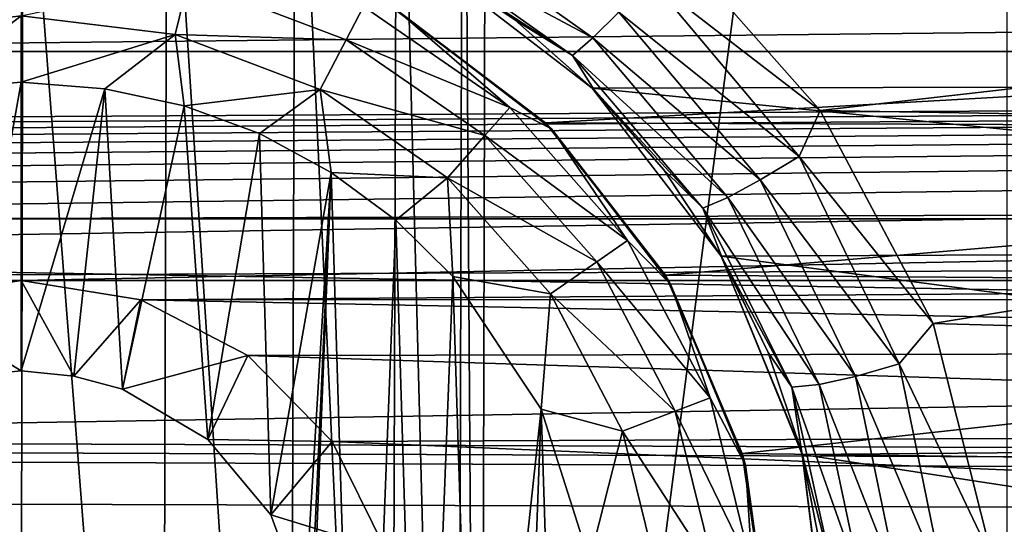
# Model space of a CAD drawing. Header units: metres. Extents: x -95 to 103, y -12 to 12.
# Tile 302 of 520: x -34.203 to -32.496, y -2.146 to -1.272. Entities that reach past the tile are written whole.
import ezdxf

# ---------------------------------------------------------------- set-up
doc = ezdxf.new("R2010")
doc.units = ezdxf.units.M
doc.layers.add('solid_P74500', color=7, linetype='CONTINUOUS')
doc.layers.add('solid_P74500_01', color=7, linetype='CONTINUOUS')

msp = doc.modelspace()

# ---------------------------------------------------------------- linework, layer by layer
at = {"layer": 'solid_P74500'}
for points in [[(-21.509121, -2.955877, 0.5), (-37.956421, 3.255723, 0.5), (-37.956421, 2.251903, 0.5)], [(-22.5, -1.545012, 0.5), (-22.5, 1.545012, 0.5), (-37.956421, 3.255723, 0.5)], [(-22.454512, -1.91126, 0.5), (-22.5, -1.545012, 0.5), (-37.956421, 3.255723, 0.5)], [(-22.322382, -2.252624, 0.5), (-22.454512, -1.91126, 0.5), (-37.956421, 3.255723, 0.5)], [(-22.111977, -2.551388, 0.5), (-22.322382, -2.252624, 0.5), (-37.956421, 3.255723, 0.5)], [(-21.835627, -2.790458, 0.5), (-22.111977, -2.551388, 0.5), (-37.956421, 3.255723, 0.5)], [(-21.509121, -2.955877, 0.5), (-21.835627, -2.790458, 0.5), (-37.956421, 3.255723, 0.5)], [(-32.491016, -2.4, -1.8), (-33.405056, -4.65, -1.8), (-32.491016, 2.4, -1.8)], [(-33.393276, 0, -1.8), (-32.491016, 2.4, -1.8), (-33.405056, -4.65, -1.8)], [(-21.509121, -2.955877, 0.5), (-37.956421, 2.251903, 0.5), (-37.956421, -2.251903, 0.5)], [(-94.018356, -1.947775, 12.347315), (89.300003, 0, 12.5), (-94.018356, 0, 12.5)], [(-33.433968, -0.252288, -1.8), (-33.393276, 0, -1.8), (-33.405056, -4.65, -1.8)], [(-33.548466, -0.475095, -1.8), (-33.433968, -0.252288, -1.8), (-33.445496, -4.400194, -1.8)], [(-33.433968, -0.252288, -1.8), (-33.405056, -4.65, -1.8), (-33.445496, -4.400194, -1.8)], [(-90.699997, -1.617044, 10.880484), (-13, -1.617046, 10.880494), (-13, -0.3, 10.995909)], [(-90.699997, -1.617044, 10.880484), (-13, -0.3, 10.995909), (-90.699997, -0.3, 10.995909)], [(-33.724804, -0.651567, -1.8), (-33.548466, -0.475095, -1.8), (-33.560226, -4.178985, -1.8)], [(-33.548466, -0.475095, -1.8), (-33.445496, -4.400194, -1.8), (-33.560226, -4.178985, -1.8)], [(-15, -0.5, -8.68562), (-85.675003, -1.327031, -8.597901), (-14.325, -1.326951, -8.597916)], [(-15, -0.5, -8.68562), (-85, -0.5, -8.68562), (-85.675003, -1.327031, -8.597901)], [(-33.94714, -0.765777, -1.8), (-33.724804, -0.651567, -1.8), (-33.736332, -4.004628, -1.8)], [(-33.724804, -0.651567, -1.8), (-33.560226, -4.178985, -1.8), (-33.736332, -4.004628, -1.8)], [(-8.2, -2.162539, 9.147798), (-90.699997, -2.162539, 9.147798), (-90.699997, -0.726812, 9.37156)], [(-8.2, -2.162539, 9.147798), (-90.699997, -0.726812, 9.37156), (-8.2, -0.726812, 9.37156)], [(-34.446598, -0.767877, -1.8), (-34.196846, -0.806697, -1.8), (-34.20311, -3.855084, -1.8)], [(-34.196846, -0.806697, -1.8), (-33.94714, -0.765777, -1.8), (-33.957005, -3.893337, -1.8)], [(-33.94714, -0.765777, -1.8), (-33.736332, -4.004628, -1.8), (-33.957005, -3.893337, -1.8)], [(-34.196846, -0.806697, -1.8), (-33.957005, -3.893337, -1.8), (-34.20311, -3.855084, -1.8)], [(-33.504219, -1.092901, -12.352194), (-33.209248, -1.303278, -12.332264), (-33.528614, -1.132334, -12.267335)], [(-33.163731, -1.258632, -12.392963), (-33.209248, -1.303278, -12.332264), (-33.504219, -1.092901, -12.352194)], [(-33.109192, -1.202083, -12.432596), (-33.085049, -1.123883, -12.449373), (-32.814667, -1.429255, -12.41802)], [(-30.339701, -1.146616, -12.4473), (-32.814667, -1.429255, -12.41802), (-33.085049, -1.123883, -12.449373)], [(-33.528614, -1.132334, -12.267335), (-33.244205, -1.33405, -12.247517), (-33.496391, -1.169656, -12.166054)], [(-33.209248, -1.303278, -12.332264), (-33.244205, -1.33405, -12.247517), (-33.528614, -1.132334, -12.267335)], [(-30.339701, -1.146616, -12.4473), (-30.610275, -1.466333, -12.413697), (-32.814667, -1.429255, -12.41802)], [(-34.490101, -1.203009, -12.912048), (-34.200001, -1.167785, -12.912048), (-34.466789, -1.297589, -12.977164)], [(-34.466789, -1.297589, -12.977164), (-34.200001, -1.167785, -12.912048), (-34.200001, -1.265195, -12.977164)], [(-30.182714, -1.38336, -11.416493), (-29.89571, -1.165409, -11.440796), (-33.498341, -1.168839, -11.440447)], [(-30.182714, -1.38336, -11.416493), (-33.498341, -1.168839, -11.440447), (-33.210136, -1.390416, -11.415636)], [(-33.344067, -1.272129, -12.156167), (-33.210136, -1.390416, -11.415636), (-33.498341, -1.168839, -11.440447)], [(-33.344067, -1.272129, -12.156167), (-33.498341, -1.168839, -11.440447), (-33.496391, -1.169656, -12.166054)], [(-33.244205, -1.33405, -12.247517), (-33.344067, -1.272129, -12.156167), (-33.496391, -1.169656, -12.166054)], [(-33.909897, -1.203009, -12.912048), (-33.933208, -1.297589, -12.977164), (-34.200001, -1.265195, -12.977164)], [(-33.636654, -1.306637, -12.912048), (-33.933208, -1.297589, -12.977164), (-33.909897, -1.203009, -12.912048)], [(-33.636654, -1.306637, -12.912048), (-33.909897, -1.203009, -12.912048), (-33.60643, -1.249048, -12.814588)], [(-33.163731, -1.258632, -12.392963), (-33.109192, -1.202083, -12.432596), (-32.851467, -1.508585, -12.398896)], [(-32.851467, -1.508585, -12.398896), (-33.109192, -1.202083, -12.432596), (-32.814667, -1.429255, -12.41802)], [(-33.636654, -1.306637, -12.912048), (-33.60643, -1.249048, -12.814588), (-33.353024, -1.423962, -12.814588)], [(-33.353024, -1.423962, -12.814588), (-33.60643, -1.249048, -12.814588), (-33.549999, -1.254167, -12.7)], [(-29.852089, -1.25561, -9.820053), (-33.291302, -1.450814, -9.793117), (-33.557011, -1.250405, -9.820717)], [(-33.549999, -1.254167, -12.7), (-33.557011, -1.250405, -9.820717), (-33.291302, -1.450814, -9.793117)], [(-33.549999, -1.254167, -12.7), (-33.291302, -1.450814, -9.793117), (-33.280762, -1.460761, -12.7)], [(-33.353024, -1.423962, -12.814588), (-33.549999, -1.254167, -12.7), (-33.280762, -1.460761, -12.7)], [(-29.852089, -1.25561, -9.820053), (-30.120081, -1.462097, -9.791439), (-33.291302, -1.450814, -9.793117)], [(-33.163731, -1.258632, -12.392963), (-32.918839, -1.549119, -12.359377), (-33.209248, -1.303278, -12.332264)], [(-33.163731, -1.258632, -12.392963), (-32.851467, -1.508585, -12.398896), (-32.918839, -1.549119, -12.359377)], [(-34.466789, -1.297589, -12.977164), (-34.200001, -1.265195, -12.977164), (-34.370331, -1.394617, -13)], [(-34.200001, -1.265195, -12.977164), (-34.200001, -1.38, -13), (-34.370331, -1.394617, -13)], [(-34.200001, -1.265195, -12.977164), (-33.933208, -1.297589, -12.977164), (-34.200001, -1.38, -13)], [(-33.206497, -1.393618, -12.142336), (-33.210136, -1.390416, -11.415636), (-33.344067, -1.272129, -12.156167)], [(-33.244205, -1.33405, -12.247517), (-33.206497, -1.393618, -12.142336), (-33.344067, -1.272129, -12.156167)], [(-33.933208, -1.297589, -12.977164), (-34.054955, -1.39136, -13), (-34.200001, -1.38, -13)], [(-33.933208, -1.297589, -12.977164), (-33.917507, -1.420984, -13), (-34.054955, -1.39136, -13)], [(-33.933208, -1.297589, -12.977164), (-33.681923, -1.392889, -12.977164), (-33.917507, -1.420984, -13)], [(-33.636654, -1.306637, -12.912048), (-33.681923, -1.392889, -12.977164), (-33.933208, -1.297589, -12.977164)], [(-33.396152, -1.472644, -12.912048), (-33.681923, -1.392889, -12.977164), (-33.636654, -1.306637, -12.912048)], [(-33.396152, -1.472644, -12.912048), (-33.636654, -1.306637, -12.912048), (-33.353024, -1.423962, -12.814588)], [(-33.209248, -1.303278, -12.332264), (-32.975002, -1.579649, -12.298852), (-33.244205, -1.33405, -12.247517)], [(-32.918839, -1.549119, -12.359377), (-32.975002, -1.579649, -12.298852), (-33.209248, -1.303278, -12.332264)], [(-84.199997, -1.723817, -8.527512), (-14.325, -1.326951, -8.597916), (-85.675003, -1.327031, -8.597901)], [(-84.199997, -1.723817, -8.527512), (-79.199997, -1.723817, -8.527512), (-14.325, -1.326951, -8.597916)], [(-79.199997, -1.723817, -8.527512), (-74.199997, -1.723817, -8.527512), (-14.325, -1.326951, -8.597916)], [(-74.199997, -1.723817, -8.527512), (-69.199997, -1.723817, -8.527512), (-14.325, -1.326951, -8.597916)], [(-69.199997, -1.723817, -8.527512), (-64.199997, -1.723817, -8.527512), (-14.325, -1.326951, -8.597916)], [(-64.199997, -1.723817, -8.527512), (-59.200001, -1.723817, -8.527512), (-14.325, -1.326951, -8.597916)], [(-59.200001, -1.723817, -8.527512), (-54.200001, -1.723817, -8.527512), (-14.325, -1.326951, -8.597916)], [(-54.200001, -1.723817, -8.527512), (-49.200001, -1.723817, -8.527512), (-14.325, -1.326951, -8.597916)], [(-49.200001, -1.723817, -8.527512), (-44.200001, -1.723817, -8.527512), (-14.325, -1.326951, -8.597916)], [(-44.200001, -1.723817, -8.527512), (-39.200001, -1.723817, -8.527512), (-14.325, -1.326951, -8.597916)], [(-39.200001, -1.723817, -8.527512), (-34.200001, -1.723817, -8.527512), (-14.325, -1.326951, -8.597916)], [(-34.200001, -1.723817, -8.527512), (-29.200001, -1.723817, -8.527512), (-14.325, -1.326951, -8.597916)], [(-33.244205, -1.33405, -12.247517), (-33.018059, -1.598545, -12.214349), (-33.206497, -1.393618, -12.142336)], [(-32.975002, -1.579649, -12.298852), (-33.018059, -1.598545, -12.214349), (-33.244205, -1.33405, -12.247517)], [(-34.370331, -1.394617, -13), (-34.200001, -1.38, -13), (-34.291828, -1.889518, -13)], [(-34.200001, -1.38, -13), (-34.200001, -1.88, -13), (-34.291828, -1.889518, -13)], [(-34.200001, -1.38, -13), (-34.054955, -1.39136, -13), (-34.200001, -1.88, -13)], [(-34.054955, -1.39136, -13), (-34.108688, -1.889473, -13), (-34.200001, -1.88, -13)], [(-34.054955, -1.39136, -13), (-34.024685, -1.912145, -13), (-34.108688, -1.889473, -13)], [(-34.054955, -1.39136, -13), (-33.917507, -1.420984, -13), (-34.024685, -1.912145, -13)], [(-33.681923, -1.392889, -12.977164), (-33.787128, -1.469263, -13), (-33.917507, -1.420984, -13)], [(-33.681923, -1.392889, -12.977164), (-33.663013, -1.536785, -13), (-33.787128, -1.469263, -13)], [(-33.681923, -1.392889, -12.977164), (-33.460747, -1.545556, -12.977164), (-33.663013, -1.536785, -13)], [(-33.396152, -1.472644, -12.912048), (-33.460747, -1.545556, -12.977164), (-33.681923, -1.392889, -12.977164)], [(-30.406647, -1.6701, -11.378082), (-30.182714, -1.38336, -11.416493), (-33.210136, -1.390416, -11.415636)], [(-30.406647, -1.6701, -11.378082), (-33.210136, -1.390416, -11.415636), (-32.986534, -1.68181, -11.376358)], [(-33.086052, -1.531992, -12.124983), (-32.986534, -1.68181, -11.376358), (-33.210136, -1.390416, -11.415636)], [(-33.086052, -1.531992, -12.124983), (-33.210136, -1.390416, -11.415636), (-33.206497, -1.393618, -12.142336)], [(-33.018059, -1.598545, -12.214349), (-33.086052, -1.531992, -12.124983), (-33.206497, -1.393618, -12.142336)], [(-33.917507, -1.420984, -13), (-33.876675, -1.999008, -13), (-34.024685, -1.912145, -13)], [(-33.917507, -1.420984, -13), (-33.787128, -1.469263, -13), (-33.876675, -1.999008, -13)], [(-33.396152, -1.472644, -12.912048), (-33.353024, -1.423962, -12.814588), (-33.148842, -1.654437, -12.814588)], [(-33.148842, -1.654437, -12.814588), (-33.353024, -1.423962, -12.814588), (-33.280762, -1.460761, -12.7)], [(-32.851467, -1.508585, -12.398896), (-32.814667, -1.429255, -12.41802), (-32.619183, -1.798082, -12.37)], [(-30.610275, -1.466333, -12.413697), (-32.619183, -1.798082, -12.37), (-32.814667, -1.429255, -12.41802)], [(-30.120081, -1.462097, -9.791439), (-33.083183, -1.714678, -9.750379), (-33.291302, -1.450814, -9.793117)], [(-33.280762, -1.460761, -12.7), (-33.291302, -1.450814, -9.793117), (-33.083183, -1.714678, -9.750379)], [(-33.280762, -1.460761, -12.7), (-33.083183, -1.714678, -9.750379), (-33.074165, -1.73, -12.7)], [(-33.148842, -1.654437, -12.814588), (-33.280762, -1.460761, -12.7), (-33.074165, -1.73, -12.7)], [(-30.120081, -1.462097, -9.791439), (-30.328276, -1.734278, -9.746911), (-33.083183, -1.714678, -9.750379)], [(-30.610275, -1.466333, -12.413697), (-30.799236, -1.848754, -12.362529), (-32.619183, -1.798082, -12.37)], [(-33.787128, -1.469263, -13), (-33.767342, -2.12986, -13), (-33.876675, -1.999008, -13)], [(-33.787128, -1.469263, -13), (-33.663013, -1.536785, -13), (-33.767342, -2.12986, -13)], [(-33.202366, -1.691383, -12.912048), (-33.460747, -1.545556, -12.977164), (-33.396152, -1.472644, -12.912048)], [(-33.202366, -1.691383, -12.912048), (-33.396152, -1.472644, -12.912048), (-33.148842, -1.654437, -12.814588)], [(-32.918839, -1.549119, -12.359377), (-32.851467, -1.508585, -12.398896), (-32.677948, -1.868371, -12.348542)], [(-32.677948, -1.868371, -12.348542), (-32.851467, -1.508585, -12.398896), (-32.619183, -1.798082, -12.37)], [(-32.984852, -1.684718, -12.102948), (-32.986534, -1.68181, -11.376358), (-33.086052, -1.531992, -12.124983)], [(-33.018059, -1.598545, -12.214349), (-32.984852, -1.684718, -12.102948), (-33.086052, -1.531992, -12.124983)], [(-33.663013, -1.536785, -13), (-33.708229, -2.290595, -13), (-33.767342, -2.12986, -13)], [(-33.663013, -1.536785, -13), (-33.731503, -3.262584, -13), (-33.700718, -2.377952, -13)], [(-33.663013, -1.536785, -13), (-33.611973, -3.188541, -13), (-33.731503, -3.262584, -13)], [(-33.663013, -1.536785, -13), (-33.700718, -2.377952, -13), (-33.708229, -2.290595, -13)], [(-33.663013, -1.536785, -13), (-33.550758, -1.619436, -13), (-33.611973, -3.188541, -13)], [(-33.460747, -1.545556, -12.977164), (-33.550758, -1.619436, -13), (-33.663013, -1.536785, -13)], [(-33.460747, -1.545556, -12.977164), (-33.451893, -1.71681, -13), (-33.550758, -1.619436, -13)], [(-33.460747, -1.545556, -12.977164), (-33.282532, -1.746719, -12.977164), (-33.451893, -1.71681, -13)], [(-33.202366, -1.691383, -12.912048), (-33.282532, -1.746719, -12.977164), (-33.460747, -1.545556, -12.977164)], [(-32.918839, -1.549119, -12.359377), (-32.75362, -1.890035, -12.309217), (-32.975002, -1.579649, -12.298852)], [(-32.918839, -1.549119, -12.359377), (-32.677948, -1.868371, -12.348542), (-32.75362, -1.890035, -12.309217)], [(-32.975002, -1.579649, -12.298852), (-32.816315, -1.903859, -12.248991), (-33.018059, -1.598545, -12.214349)], [(-32.75362, -1.890035, -12.309217), (-32.816315, -1.903859, -12.248991), (-32.975002, -1.579649, -12.298852)], [(-33.018059, -1.598545, -12.214349), (-32.863823, -1.908603, -12.164905), (-32.984852, -1.684718, -12.102948)], [(-32.816315, -1.903859, -12.248991), (-32.863823, -1.908603, -12.164905), (-33.018059, -1.598545, -12.214349)], [(-90.699997, -1.617044, 10.880484), (-90.699997, -2.910733, 10.607904), (-13, -1.617046, 10.880494)], [(-90.699997, -2.910733, 10.607904), (-13, -2.910733, 10.607904), (-13, -1.617046, 10.880494)], [(-33.550758, -1.619436, -13), (-33.505363, -3.099296, -13), (-33.611973, -3.188541, -13)], [(-33.550758, -1.619436, -13), (-33.451893, -1.71681, -13), (-33.505363, -3.099296, -13)], [(-33.202366, -1.691383, -12.912048), (-33.148842, -1.654437, -12.814588), (-33.005745, -1.92708, -12.814588)], [(-33.005745, -1.92708, -12.814588), (-33.148842, -1.654437, -12.814588), (-33.074165, -1.73, -12.7)], [(-30.548954, -2.005872, -11.323713), (-30.406647, -1.6701, -11.378082), (-32.986534, -1.68181, -11.376358)], [(-30.548954, -2.005872, -11.323713), (-32.986534, -1.68181, -11.376358), (-32.846165, -2.025086, -11.320292)], [(-32.846676, -2.021512, -12.043838), (-32.846165, -2.025086, -11.320292), (-32.986534, -1.68181, -11.376358)], [(-32.904758, -1.848638, -12.075824), (-32.986534, -1.68181, -11.376358), (-32.984852, -1.684718, -12.102948)], [(-32.846676, -2.021512, -12.043838), (-32.986534, -1.68181, -11.376358), (-32.904758, -1.848638, -12.075824)], [(-32.863823, -1.908603, -12.164905), (-32.904758, -1.848638, -12.075824), (-32.984852, -1.684718, -12.102948)], [(-33.066559, -1.950143, -12.912048), (-33.282532, -1.746719, -12.977164), (-33.202366, -1.691383, -12.912048)], [(-33.066559, -1.950143, -12.912048), (-33.202366, -1.691383, -12.912048), (-33.005745, -1.92708, -12.814588)], [(-39.200001, -1.723817, -8.527512), (-38.992798, -1.757161, -8.520703), (-34.200001, -1.723817, -8.527512)], [(-38.992798, -1.757161, -8.520703), (-34.403358, -1.756095, -8.520923), (-34.200001, -1.723817, -8.527512)], [(-34.200001, -1.88, -13), (-34.200001, -1.723817, -8.527512), (-34.403358, -1.756095, -8.520923)], [(-34.200001, -1.723817, -8.527512), (-33.992798, -1.757161, -8.520703), (-29.200001, -1.723817, -8.527512)], [(-34.108688, -1.889473, -13), (-33.992798, -1.757161, -8.520703), (-34.200001, -1.723817, -8.527512)], [(-34.200001, -1.88, -13), (-34.108688, -1.889473, -13), (-34.200001, -1.723817, -8.527512)], [(-33.992798, -1.757161, -8.520703), (-29.403357, -1.756095, -8.520923), (-29.200001, -1.723817, -8.527512)], [(-33.451893, -1.71681, -13), (-33.411118, -2.99403, -13), (-33.505363, -3.099296, -13)], [(-33.451893, -1.71681, -13), (-33.298901, -1.946654, -13), (-33.411118, -2.99403, -13)], [(-33.282532, -1.746719, -12.977164), (-33.298901, -1.946654, -13), (-33.451893, -1.71681, -13)], [(-30.328276, -1.734278, -9.746911), (-32.949829, -2.023391, -9.691021), (-33.083183, -1.714678, -9.750379)], [(-33.074165, -1.73, -12.7), (-33.083183, -1.714678, -9.750379), (-32.949829, -2.023391, -9.691021)], [(-33.074165, -1.73, -12.7), (-32.949829, -2.023391, -9.691021), (-32.944298, -2.043535, -12.7)], [(-33.005745, -1.92708, -12.814588), (-33.074165, -1.73, -12.7), (-32.944298, -2.043535, -12.7)], [(-30.328276, -1.734278, -9.746911), (-30.458294, -2.055073, -9.684352), (-32.949829, -2.023391, -9.691021)], [(-34.291828, -1.889518, -13), (-34.200001, -1.88, -13), (-34.403358, -1.756095, -8.520923)], [(-34.108688, -1.889473, -13), (-34.024685, -1.912145, -13), (-33.992798, -1.757161, -8.520703)], [(-34.024685, -1.912145, -13), (-33.807369, -1.853611, -8.500242), (-33.992798, -1.757161, -8.520703)], [(-33.992798, -1.757161, -8.520703), (-29.582502, -1.845929, -8.501914), (-29.403357, -1.756095, -8.520923)], [(-33.992798, -1.757161, -8.520703), (-33.807369, -1.853611, -8.500242), (-29.582502, -1.845929, -8.501914)], [(-33.282532, -1.746719, -12.977164), (-33.157639, -1.984685, -12.977164), (-33.298901, -1.946654, -13)], [(-33.066559, -1.950143, -12.912048), (-33.157639, -1.984685, -12.977164), (-33.282532, -1.746719, -12.977164)], [(-17, -2.917726, 11.123708), (-90.699997, -2.917726, 11.123708), (-92.5, -1.797398, 11.358476)], [(-32.677948, -1.868371, -12.348542), (-32.619183, -1.798082, -12.37), (-32.515591, -2.208822, -12.303296)], [(-30.799236, -1.848754, -12.362529), (-32.515591, -2.208822, -12.303296), (-32.619183, -1.798082, -12.37)], [(-34.024685, -1.912145, -13), (-33.876675, -1.999008, -13), (-33.807369, -1.853611, -8.500242)], [(-33.876675, -1.999008, -13), (-33.660755, -2.0028, -8.466332), (-33.807369, -1.853611, -8.500242)], [(-33.807369, -1.853611, -8.500242), (-29.726404, -1.985125, -8.470494), (-29.582502, -1.845929, -8.501914)], [(-33.807369, -1.853611, -8.500242), (-33.660755, -2.0028, -8.466332), (-29.726404, -1.985125, -8.470494)], [(-32.863823, -1.908603, -12.164905), (-32.846676, -2.021512, -12.043838), (-32.904758, -1.848638, -12.075824)], [(-30.799236, -1.848754, -12.362529), (-30.890749, -2.265586, -12.292971), (-32.515591, -2.208822, -12.303296)], [(-32.75362, -1.890035, -12.309217), (-32.677948, -1.868371, -12.348542), (-32.598652, -2.25656, -12.280843)], [(-32.598652, -2.25656, -12.280843), (-32.677948, -1.868371, -12.348542), (-32.515591, -2.208822, -12.303296)], [(-32.75362, -1.890035, -12.309217), (-32.677483, -2.258013, -12.241775), (-32.816315, -1.903859, -12.248991)], [(-32.75362, -1.890035, -12.309217), (-32.598652, -2.25656, -12.280843), (-32.677483, -2.258013, -12.241775)], [(-32.816315, -1.903859, -12.248991), (-32.741932, -2.2541, -12.181941), (-32.863823, -1.908603, -12.164905)], [(-32.863823, -1.908603, -12.164905), (-32.789577, -2.244018, -12.098402), (-32.846676, -2.021512, -12.043838)], [(-32.741932, -2.2541, -12.181941), (-32.789577, -2.244018, -12.098402), (-32.863823, -1.908603, -12.164905)], [(-32.677483, -2.258013, -12.241775), (-32.741932, -2.2541, -12.181941), (-32.816315, -1.903859, -12.248991)], [(-33.066559, -1.950143, -12.912048), (-33.005745, -1.92708, -12.814588), (-32.93206, -2.226044, -12.814588)], [(-32.93206, -2.226044, -12.814588), (-33.005745, -1.92708, -12.814588), (-32.944298, -2.043535, -12.7)], [(-33.298901, -1.946654, -13), (-33.333118, -2.878491, -13), (-33.411118, -2.99403, -13)], [(-33.298901, -1.946654, -13), (-33.272678, -2.75358, -13), (-33.333118, -2.878491, -13)], [(-33.298901, -1.946654, -13), (-33.214642, -2.209673, -13), (-33.272678, -2.75358, -13)], [(-33.157639, -1.984685, -12.977164), (-33.214642, -2.209673, -13), (-33.298901, -1.946654, -13)], [(-32.996624, -2.233884, -12.912048), (-33.157639, -1.984685, -12.977164), (-33.066559, -1.950143, -12.912048)], [(-32.996624, -2.233884, -12.912048), (-33.066559, -1.950143, -12.912048), (-32.93206, -2.226044, -12.814588)], [(-33.660755, -2.0028, -8.466332), (-29.822985, -2.164172, -8.426527), (-29.726404, -1.985125, -8.470494)], [(-33.157639, -1.984685, -12.977164), (-33.093323, -2.245625, -12.977164), (-33.214642, -2.209673, -13)], [(-32.996624, -2.233884, -12.912048), (-33.093323, -2.245625, -12.977164), (-33.157639, -1.984685, -12.977164)], [(-33.876675, -1.999008, -13), (-33.767342, -2.12986, -13), (-33.660755, -2.0028, -8.466332)], [(-33.767342, -2.12986, -13), (-33.568012, -2.190957, -8.419602), (-33.660755, -2.0028, -8.466332)], [(-33.660755, -2.0028, -8.466332), (-33.568012, -2.190957, -8.419602), (-29.822985, -2.164172, -8.426527)], [(-30.59923, -2.369275, -11.25329), (-30.548954, -2.005872, -11.323713), (-32.846165, -2.025086, -11.320292)], [(-30.458294, -2.055073, -9.684352), (-32.901043, -2.360147, -9.614557), (-32.949829, -2.023391, -9.691021)], [(-32.944298, -2.043535, -12.7), (-32.949829, -2.023391, -9.691021), (-32.901043, -2.360147, -9.614557)], [(-32.811359, -2.202023, -12.006561), (-32.846165, -2.025086, -11.320292), (-32.846676, -2.021512, -12.043838)], [(-32.789577, -2.244018, -12.098402), (-32.811359, -2.202023, -12.006561), (-32.846676, -2.021512, -12.043838)], [(-30.59923, -2.369275, -11.25329), (-32.846165, -2.025086, -11.320292), (-32.800606, -2.391351, -11.248619)], [(-32.800018, -2.387494, -11.96336), (-32.800606, -2.391351, -11.248619), (-32.846165, -2.025086, -11.320292)], [(-32.800018, -2.387494, -11.96336), (-32.846165, -2.025086, -11.320292), (-32.811359, -2.202023, -12.006561)], [(-32.944298, -2.043535, -12.7), (-32.901043, -2.360147, -9.614557), (-32.900002, -2.38, -12.7)], [(-32.93206, -2.226044, -12.814588), (-32.944298, -2.043535, -12.7), (-32.900002, -2.38, -12.7)], [(-30.458294, -2.055073, -9.684352), (-30.499374, -2.396642, -9.605525), (-32.901043, -2.360147, -9.614557)], [(-33.767342, -2.12986, -13), (-33.708229, -2.290595, -13), (-33.568012, -2.190957, -8.419602)]]:
    msp.add_3dface(points, dxfattribs=at)
at = {"layer": 'solid_P74500_01'}
for points in [[(-94.018356, -1.947775, 12.347315), (89.300003, -1.230984, 12.43924), (89.300003, 0, 12.5)], [(-92.5, -1.797398, 11.358476), (-90.699997, -0.3, 11.496086), (89.300003, -1.232091, 11.4338)], [(-94.018356, -1.947775, 12.347315), (89.300003, -2.45, 12.257548), (89.300003, -1.230984, 12.43924)], [(-92.5, -1.797398, 11.358476), (89.300003, -1.232091, 11.4338), (89.300003, -2.45, 11.235991)], [(-92.5, -1.797398, 11.358476), (89.300003, -2.45, 11.235991), (89.300003, -2.500025, 11.224967)], [(-92.5, -1.797398, 11.358476), (89.300003, -2.500025, 11.224967), (89.300003, -2.55, 11.213719)], [(-17, -2.917726, 11.123708), (-92.5, -1.797398, 11.358476), (89.300003, -2.55, 11.213719)], [(-94.018356, -1.947775, 12.347315), (-94.018356, -3.847966, 11.892988), (89.300003, -2.45, 12.257548)]]:
    msp.add_3dface(points, dxfattribs=at)

doc.saveas('drawing.dxf')
